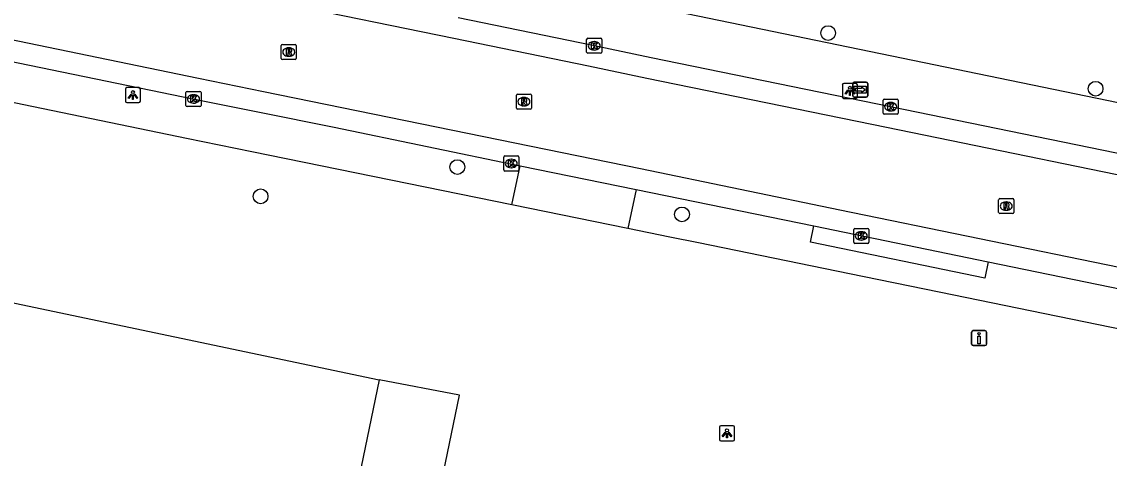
# Model space of a CAD drawing. Extents: x 157692 to 159670, y 381454 to 383289.
# Drawn here: x 158365.6 to 158437.8, y 382703.2 to 382732.2 of the extents above; entities that cross this region are included whole.
import ezdxf

# ---------------------------------------------------------------- set-up
doc = ezdxf.new("R2010")
doc.units = 0
for name, color, linetype in [('IMGEO_Boom', 7, 'Continuous'), ('IMGEO_Drukknoppaal', 7, 'Continuous'), ('IMGEO_Kolk', 7, 'Continuous'), ('IMGEO_Lichtpunt', 7, 'Continuous'), ('IMGEO_Pand', 7, 'Continuous'), ('IMGEO_Pand_overbouw', 7, 'Continuous'), ('IMGEO_Rijbaan_lokaal_gesloten', 7, 'Continuous'), ('IMGEO_Rijbaan_lokaal_open', 7, 'Continuous'), ('IMGEO_Rioolput', 7, 'Continuous'), ('IMGEO_Voetpad_open', 7, 'Continuous'), ('IMGEO_Wegwijzer', 7, 'Continuous')]:
    doc.layers.add(name, color=color, linetype=linetype)

msp = doc.modelspace()

# ---------------------------------------------------------------- linework, layer by layer
at = {"layer": 'IMGEO_Boom'}
for centre in [(158419.16, 382731.403), (158436.911, 382727.712), (158394.556, 382722.512), (158381.499, 382720.573), (158409.462, 382719.375)]:
    msp.add_circle(centre, 0.489, dxfattribs=at)
at = {"layer": 'IMGEO_Drukknoppaal'}
for p, q in [((158428.679, 382710.77), (158428.679, 382711.57)), ((158428.679, 382711.57), (158428.679, 382710.77)), ((158428.779, 382711.67), (158429.569, 382711.67)), ((158429.569, 382711.67), (158428.779, 382711.67)), ((158429.669, 382711.57), (158429.669, 382710.77)), ((158429.669, 382710.77), (158429.669, 382711.57)), ((158429.569, 382710.67), (158428.779, 382710.67)), ((158428.779, 382710.67), (158429.569, 382710.67))]:
    msp.add_line(p, q, dxfattribs=at)
msp.add_lwpolyline([(158429.249, 382711.295), (158429.249, 382710.795), (158429.099, 382710.795), (158429.099, 382711.295), (158429.249, 382711.295)], dxfattribs=at)
msp.add_circle((158429.174, 382711.46), 0.085, dxfattribs=at)
for centre, start, end in [((158428.779, 382711.57), 90, 180), ((158428.779, 382711.57), 90, 180), ((158429.569, 382711.57), 0, 90), ((158429.569, 382711.57), 360, 90), ((158428.779, 382710.77), 180, 270), ((158428.779, 382710.77), 180, 270), ((158429.569, 382710.77), 270, 0), ((158429.569, 382710.77), 270, 0)]:
    msp.add_arc(centre, 0.1, start, end, dxfattribs=at)
at = {"layer": 'IMGEO_Kolk'}
for p, q in [((158403.136, 382730.134), (158403.136, 382730.986)), ((158403.211, 382731.06), (158404.063, 382731.06)), ((158403.624, 382730.84), (158403.649, 382730.84)), ((158404.137, 382730.986), (158404.137, 382730.134)), ((158404.063, 382730.06), (158403.211, 382730.06)), ((158403.647, 382730.28), (158403.622, 382730.28)), ((158376.545, 382726.609), (158376.545, 382727.461)), ((158376.62, 382727.535), (158377.472, 382727.535)), ((158377.033, 382727.315), (158377.058, 382727.315)), ((158377.546, 382727.461), (158377.546, 382726.609)), ((158422.808, 382726.095), (158422.808, 382726.947)), ((158422.883, 382727.021), (158423.735, 382727.021)), ((158423.809, 382726.947), (158423.809, 382726.095)), ((158377.472, 382726.535), (158376.62, 382726.535)), ((158377.056, 382726.755), (158377.031, 382726.755)), ((158423.319, 382726.241), (158423.294, 382726.241)), ((158423.296, 382726.801), (158423.321, 382726.801)), ((158423.735, 382726.021), (158422.883, 382726.021)), ((158397.631, 382722.328), (158397.631, 382723.18)), ((158397.706, 382723.254), (158398.558, 382723.254)), ((158398.119, 382723.034), (158398.144, 382723.034)), ((158398.632, 382723.18), (158398.632, 382722.328)), ((158398.558, 382722.254), (158397.706, 382722.254)), ((158398.142, 382722.474), (158398.117, 382722.474)), ((158420.857, 382717.524), (158420.857, 382718.376)), ((158420.932, 382718.45), (158421.784, 382718.45)), ((158421.345, 382718.23), (158421.37, 382718.23)), ((158421.858, 382718.376), (158421.858, 382717.524)), ((158421.368, 382717.67), (158421.343, 382717.67)), ((158421.784, 382717.45), (158420.932, 382717.45))]:
    msp.add_line(p, q, dxfattribs=at)
for points in [[(158403.136, 382730.134), (158403.136, 382730.986)], [(158403.211, 382731.06), (158404.063, 382731.06)], [(158403.457, 382730.76), (158403.58, 382730.76), (158403.58, 382730.609), (158403.71, 382730.76), (158403.874, 382730.76), (158403.728, 382730.609), (158403.881, 382730.36), (158403.729, 382730.36), (158403.644, 382730.524), (158403.58, 382730.457), (158403.58, 382730.36), (158403.457, 382730.36), (158403.457, 382730.76)], [(158404.137, 382730.986), (158404.137, 382730.134)], [(158404.063, 382730.06), (158403.211, 382730.06)], [(158376.545, 382726.609), (158376.545, 382727.461)], [(158376.62, 382727.535), (158377.472, 382727.535)], [(158376.866, 382727.235), (158376.989, 382727.235), (158376.989, 382727.084), (158377.119, 382727.235), (158377.283, 382727.235), (158377.137, 382727.084), (158377.29, 382726.835), (158377.138, 382726.835), (158377.053, 382726.999), (158376.989, 382726.932), (158376.989, 382726.835), (158376.866, 382726.835), (158376.866, 382727.235)], [(158377.546, 382727.461), (158377.546, 382726.609)], [(158422.808, 382726.095), (158422.808, 382726.947)], [(158422.883, 382727.021), (158423.735, 382727.021)], [(158423.809, 382726.947), (158423.809, 382726.095)], [(158377.472, 382726.535), (158376.62, 382726.535)], [(158423.129, 382726.721), (158423.252, 382726.721), (158423.252, 382726.57), (158423.382, 382726.721), (158423.546, 382726.721), (158423.4, 382726.57), (158423.553, 382726.321), (158423.401, 382726.321), (158423.316, 382726.485), (158423.252, 382726.418), (158423.252, 382726.321), (158423.129, 382726.321), (158423.129, 382726.721)], [(158423.735, 382726.021), (158422.883, 382726.021)], [(158397.631, 382722.328), (158397.631, 382723.18)], [(158397.706, 382723.254), (158398.558, 382723.254)], [(158397.952, 382722.954), (158398.075, 382722.954), (158398.075, 382722.803), (158398.205, 382722.954), (158398.369, 382722.954), (158398.223, 382722.803), (158398.376, 382722.554), (158398.224, 382722.554), (158398.139, 382722.718), (158398.075, 382722.651), (158398.075, 382722.554), (158397.952, 382722.554), (158397.952, 382722.954)], [(158398.632, 382723.18), (158398.632, 382722.328)], [(158398.558, 382722.254), (158397.706, 382722.254)], [(158420.857, 382717.524), (158420.857, 382718.376)], [(158420.932, 382718.45), (158421.784, 382718.45)], [(158421.858, 382718.376), (158421.858, 382717.524)], [(158421.178, 382718.15), (158421.301, 382718.15), (158421.301, 382717.999), (158421.431, 382718.15), (158421.595, 382718.15), (158421.449, 382717.999), (158421.602, 382717.75), (158421.45, 382717.75), (158421.365, 382717.914), (158421.301, 382717.847), (158421.301, 382717.75), (158421.178, 382717.75), (158421.178, 382718.15)], [(158421.784, 382717.45), (158420.932, 382717.45)]]:
    msp.add_lwpolyline(points, dxfattribs=at)
for centre, start, end in [((158403.213, 382730.984), 91.55205, 178.44795), ((158403.213, 382730.984), 91.55205, 178.44795), ((158404.061, 382730.984), 1.55205, 88.44795), ((158404.061, 382730.984), 1.55205, 88.44795), ((158403.213, 382730.136), 181.55205, 268.44795), ((158403.213, 382730.136), 181.55205, 268.44795), ((158404.061, 382730.136), 271.55205, 358.44795), ((158404.061, 382730.136), 271.55205, 358.44795), ((158376.622, 382727.459), 91.55205, 178.44795), ((158376.622, 382727.459), 91.55205, 178.44795), ((158377.47, 382727.459), 1.55205, 88.44795), ((158377.47, 382727.459), 1.55205, 88.44795), ((158422.885, 382726.945), 91.55205, 178.44795), ((158422.885, 382726.945), 91.55205, 178.44795), ((158423.733, 382726.945), 1.55205, 88.44795), ((158423.733, 382726.945), 1.55205, 88.44795), ((158376.622, 382726.611), 181.55205, 268.44795), ((158376.622, 382726.611), 181.55205, 268.44795), ((158377.47, 382726.611), 271.55205, 358.44795), ((158377.47, 382726.611), 271.55205, 358.44795), ((158422.885, 382726.097), 181.55205, 268.44795), ((158422.885, 382726.097), 181.55205, 268.44795), ((158423.733, 382726.097), 271.55205, 358.44795), ((158423.733, 382726.097), 271.55205, 358.44795), ((158397.708, 382723.178), 91.55205, 178.44795), ((158397.708, 382723.178), 91.55205, 178.44795), ((158398.556, 382723.178), 1.55205, 88.44795), ((158398.556, 382723.178), 1.55205, 88.44795), ((158397.708, 382722.33), 181.55205, 268.44795), ((158397.708, 382722.33), 181.55205, 268.44795), ((158398.556, 382722.33), 271.55205, 358.44795), ((158398.556, 382722.33), 271.55205, 358.44795), ((158420.934, 382718.374), 91.55205, 178.44795), ((158420.934, 382718.374), 91.55205, 178.44795), ((158421.782, 382718.374), 1.55205, 88.44795), ((158421.782, 382718.374), 1.55205, 88.44795), ((158420.934, 382717.526), 181.55205, 268.44795), ((158420.934, 382717.526), 181.55205, 268.44795), ((158421.782, 382717.526), 271.55205, 358.44795), ((158421.782, 382717.526), 271.55205, 358.44795)]:
    msp.add_arc(centre, 0.0765, start, end, dxfattribs=at)
for centre, major_axis, ratio, start_param, end_param in [((158403.623, 382730.56), (-0.387, 0.002), 0.722429, 4.712389, 7.853982), ((158403.648, 382730.56), (-0.39, 0.002), 0.717154, 1.570796, 4.712389), ((158377.032, 382727.035), (-0.387, 0.002), 0.722429, 4.712389, 7.853982), ((158377.057, 382727.035), (-0.39, 0.002), 0.717154, 1.570796, 4.712389), ((158423.295, 382726.521), (-0.387, 0.002), 0.722429, 4.712389, 7.853982), ((158423.32, 382726.521), (-0.39, 0.002), 0.717154, 1.570796, 4.712389), ((158398.118, 382722.754), (-0.387, 0.002), 0.722429, 4.712389, 7.853982), ((158398.143, 382722.754), (-0.39, 0.002), 0.717154, 1.570796, 4.712389), ((158421.344, 382717.95), (-0.387, 0.002), 0.722429, 4.712389, 7.853982), ((158421.369, 382717.95), (-0.39, 0.002), 0.717154, 1.570796, 4.712389)]:
    msp.add_ellipse(centre, major_axis=major_axis, ratio=ratio, start_param=start_param, end_param=end_param, dxfattribs=at)
at = {"layer": 'IMGEO_Lichtpunt'}
for p, q in [((158372.526, 382727.692), (158372.526, 382726.885)), ((158372.526, 382727.692), (158372.526, 382726.885)), ((158373.428, 382727.787), (158372.62, 382727.787)), ((158373.428, 382727.787), (158372.62, 382727.787)), ((158373.522, 382726.885), (158373.522, 382727.692)), ((158373.522, 382726.885), (158373.522, 382727.692)), ((158420.103, 382727.974), (158420.103, 382727.167)), ((158420.103, 382727.974), (158420.103, 382727.167)), ((158421.005, 382728.069), (158420.197, 382728.069)), ((158421.005, 382728.069), (158420.197, 382728.069)), ((158421.099, 382727.167), (158421.099, 382727.974)), ((158421.099, 382727.167), (158421.099, 382727.974)), ((158420.197, 382727.073), (158421.005, 382727.073)), ((158420.197, 382727.073), (158421.005, 382727.073)), ((158372.62, 382726.791), (158373.428, 382726.791)), ((158372.62, 382726.791), (158373.428, 382726.791)), ((158411.95, 382705.257), (158411.95, 382704.45)), ((158411.95, 382705.257), (158411.95, 382704.45)), ((158412.852, 382705.352), (158412.044, 382705.352)), ((158412.852, 382705.352), (158412.044, 382705.352)), ((158412.946, 382704.45), (158412.946, 382705.257)), ((158412.946, 382704.45), (158412.946, 382705.257)), ((158412.044, 382704.356), (158412.852, 382704.356)), ((158412.044, 382704.356), (158412.852, 382704.356))]:
    msp.add_line(p, q, dxfattribs=at)
for points in [[(158420.477, 382727.638), (158420.516, 382727.61), (158420.328, 382727.348), (158420.29, 382727.375), (158420.477, 382727.638)], [(158420.689, 382727.61), (158420.727, 382727.637), (158420.914, 382727.375), (158420.875, 382727.347), (158420.689, 382727.61)], [(158372.9, 382727.356), (158372.939, 382727.328), (158372.751, 382727.066), (158372.713, 382727.093), (158372.9, 382727.356)], [(158373.002, 382727.308), (158373.049, 382727.308), (158373.049, 382726.986), (158373.002, 382726.986), (158373.002, 382727.308)], [(158373.112, 382727.328), (158373.15, 382727.355), (158373.337, 382727.093), (158373.298, 382727.065), (158373.112, 382727.328)], [(158420.579, 382727.59), (158420.626, 382727.59), (158420.626, 382727.268), (158420.579, 382727.268), (158420.579, 382727.59)], [(158412.324, 382704.921), (158412.363, 382704.893), (158412.175, 382704.631), (158412.137, 382704.658), (158412.324, 382704.921)], [(158412.426, 382704.873), (158412.473, 382704.873), (158412.473, 382704.551), (158412.426, 382704.551), (158412.426, 382704.873)], [(158412.536, 382704.893), (158412.574, 382704.92), (158412.761, 382704.658), (158412.722, 382704.63), (158412.536, 382704.893)]]:
    msp.add_lwpolyline(points, dxfattribs=at)
for centre in [(158420.602, 382727.772), (158373.025, 382727.49), (158412.449, 382705.055)]:
    msp.add_circle(centre, 0.0994, dxfattribs=at)
for centre, start, end in [((158372.62, 382727.692), 90, 180), ((158372.62, 382727.692), 90, 180), ((158373.428, 382727.692), 0, 90), ((158373.428, 382727.692), 0, 90), ((158420.197, 382727.974), 90, 180), ((158420.197, 382727.974), 90, 180), ((158421.005, 382727.974), 0, 90), ((158421.005, 382727.974), 0, 90), ((158372.62, 382726.885), 180, 270), ((158372.62, 382726.885), 180, 270), ((158373.428, 382726.885), 270, 0), ((158373.428, 382726.885), 270, 360), ((158420.197, 382727.167), 180, 270), ((158420.197, 382727.167), 180, 270), ((158421.005, 382727.167), 270, 0), ((158421.005, 382727.167), 270, 360), ((158412.044, 382705.257), 90, 180), ((158412.044, 382705.257), 90, 180), ((158412.852, 382705.257), 0, 90), ((158412.852, 382705.257), 0, 90), ((158412.044, 382704.45), 180, 270), ((158412.044, 382704.45), 180, 270), ((158412.852, 382704.45), 270, 0), ((158412.852, 382704.45), 270, 360)]:
    msp.add_arc(centre, 0.0946, start, end, dxfattribs=at)
at = {"layer": 'IMGEO_Pand'}
msp.add_lwpolyline([(158310.129, 382647.232), (158316.031, 382675.762), (158321.885, 382704.063), (158322.898, 382708.959), (158328.206, 382707.885), (158330.828, 382720.567), (158358.004, 382715.004), (158357.94, 382714.691), (158357.593, 382714.748), (158357.349, 382713.593), (158362.291, 382712.552), (158362.537, 382713.716), (158362.155, 382713.796), (158362.22, 382714.109), (158389.37, 382708.394), (158386.74, 382695.684), (158392.036, 382694.568), (158391.028, 382689.671), (158385.905, 382664.779), (158359.479, 382670.218), (158352.936, 382638.281)], dxfattribs=at)
at = {"layer": 'IMGEO_Pand_overbouw'}
msp.add_lwpolyline([(158389.37, 382708.394), (158386.74, 382695.684), (158392.036, 382694.568), (158394.7, 382707.386)], close=True, dxfattribs=at)
at = {"layer": 'IMGEO_Rijbaan_lokaal_gesloten'}
for points in [[(158522.007, 382704.858), (158512.004, 382706.892), (158498.483, 382709.687), (158483.379, 382712.845), (158463.875, 382716.719), (158444.16, 382720.803), (158423.028, 382725.148), (158407.123, 382728.4), (158403.252, 382729.209), (158394.326, 382731.044), (158382.834, 382733.392), (158361.186, 382737.872), (158343.594, 382741.532), (158325.933, 382745.221), (158305.512, 382749.481), (158286.514, 382753.477)], [(158617.564, 382679.22), (158614.13, 382679.904), (158607.052, 382681.323), (158595.623, 382683.686), (158576.863, 382687.503), (158520.06, 382699.116), (158500.282, 382703.174), (158438.474, 382715.86), (158419.936, 382719.65), (158406.698, 382722.405), (158381.689, 382727.511), (158377.384, 382728.396), (158340.109, 382736.112), (158333.512, 382737.467), (158304.042, 382743.672), (158285.776, 382747.487), (158285.272, 382747.593)], [(158512.285, 382708.263), (158500, 382710.803), (158499.065, 382710.996), (158483.659, 382714.217), (158464.153, 382718.091), (158444.443, 382722.174), (158423.309, 382726.519), (158407.406, 382729.771), (158403.536, 382730.58), (158394.607, 382732.415)]]:
    msp.add_lwpolyline(points, dxfattribs=at)
at = {"layer": 'IMGEO_Rijbaan_lokaal_open'}
for points in [[(158334.263, 382735.879), (158339.841, 382734.719), (158377.101, 382727.025), (158381.426, 382726.161), (158386.391, 382725.17), (158398.722, 382722.595)], [(158398.722, 382722.595), (158406.413, 382721.034)], [(158406.413, 382721.034), (158418.211, 382718.61)], [(158418.211, 382718.61), (158429.771, 382716.221)], [(158429.771, 382716.221), (158444.31, 382713.255), (158500, 382701.803), (158519.779, 382697.744), (158576.583, 382686.131), (158595.342, 382682.315), (158606.815, 382679.942), (158613.99, 382678.504), (158616.776, 382677.874), (158617.234, 382677.735)]]:
    msp.add_lwpolyline(points, dxfattribs=at)
at = {"layer": 'IMGEO_Rioolput'}
for p, q in [((158382.868, 382729.719), (158382.868, 382730.571)), ((158382.943, 382730.645), (158383.795, 382730.645)), ((158383.869, 382730.571), (158383.869, 382729.719)), ((158383.379, 382729.865), (158383.354, 382729.865)), ((158383.356, 382730.425), (158383.381, 382730.425)), ((158383.795, 382729.645), (158382.943, 382729.645)), ((158398.47, 382726.426), (158398.47, 382727.278)), ((158398.545, 382727.352), (158399.397, 382727.352)), ((158398.958, 382727.132), (158398.983, 382727.132)), ((158399.471, 382727.278), (158399.471, 382726.426)), ((158399.397, 382726.352), (158398.545, 382726.352)), ((158398.981, 382726.572), (158398.956, 382726.572)), ((158430.552, 382720.425), (158431.404, 382720.425)), ((158430.477, 382719.499), (158430.477, 382720.351)), ((158430.965, 382720.205), (158430.99, 382720.205)), ((158431.478, 382720.351), (158431.478, 382719.499)), ((158431.404, 382719.425), (158430.552, 382719.425)), ((158430.988, 382719.645), (158430.963, 382719.645))]:
    msp.add_line(p, q, dxfattribs=at)
for points in [[(158382.868, 382729.719), (158382.868, 382730.571)], [(158382.943, 382730.645), (158383.795, 382730.645)], [(158383.869, 382730.571), (158383.869, 382729.719)], [(158383.457, 382730.343), (158383.205, 382730.345), (158383.205, 382729.945)], [(158383.205, 382729.945), (158383.329, 382729.945), (158383.329, 382730.107), (158383.34, 382730.107)], [(158383.383, 382730.264), (158383.329, 382730.264), (158383.329, 382730.183)], [(158383.329, 382730.183), (158383.381, 382730.183)], [(158383.387, 382730.078), (158383.458, 382729.945), (158383.598, 382729.945), (158383.533, 382730.071)], [(158383.795, 382729.645), (158382.943, 382729.645)], [(158398.47, 382726.426), (158398.47, 382727.278)], [(158398.545, 382727.352), (158399.397, 382727.352)], [(158399.059, 382727.05), (158398.807, 382727.052), (158398.807, 382726.652)], [(158398.985, 382726.971), (158398.931, 382726.971), (158398.931, 382726.89)], [(158398.931, 382726.89), (158398.983, 382726.89)], [(158399.471, 382727.278), (158399.471, 382726.426)], [(158399.397, 382726.352), (158398.545, 382726.352)], [(158398.807, 382726.652), (158398.931, 382726.652), (158398.931, 382726.814), (158398.942, 382726.814)], [(158398.989, 382726.785), (158399.06, 382726.652), (158399.2, 382726.652), (158399.135, 382726.778)], [(158430.552, 382720.425), (158431.404, 382720.425)], [(158430.477, 382719.499), (158430.477, 382720.351)], [(158431.066, 382720.123), (158430.814, 382720.125), (158430.814, 382719.725)], [(158430.814, 382719.725), (158430.938, 382719.725), (158430.938, 382719.887), (158430.949, 382719.887)], [(158430.992, 382720.044), (158430.938, 382720.044), (158430.938, 382719.963)], [(158430.938, 382719.963), (158430.99, 382719.963)], [(158430.996, 382719.858), (158431.067, 382719.725), (158431.207, 382719.725), (158431.142, 382719.851)], [(158431.478, 382720.351), (158431.478, 382719.499)], [(158431.404, 382719.425), (158430.552, 382719.425)]]:
    msp.add_lwpolyline(points, dxfattribs=at)
for centre, radius, start, end in [((158382.945, 382730.569), 0.0765, 91.55205, 178.44795), ((158382.945, 382730.569), 0.0765, 91.55205, 178.44795), ((158383.793, 382730.569), 0.0765, 1.55205, 88.44795), ((158383.793, 382730.569), 0.0765, 1.55205, 88.44795), ((158383.339, 382730.054), 0.0533, 26.02933, 88.69889), ((158383.365, 382730.372), 0.19, 274.7715, 282.96867), ((158383.389, 382730.168), 0.0964, 77.00612, 93.18647), ((158383.403, 382730.225), 0.0378, 276.66336, 79.67722), ((158383.456, 382730.233), 0.109, 350.36119, 89.41601), ((158383.454, 382730.233), 0.112, 277.58423, 350.98172), ((158383.438, 382730.018), 0.108, 29.51342, 73.79051), ((158382.945, 382729.721), 0.0765, 181.55205, 268.44795), ((158382.945, 382729.721), 0.0765, 181.55205, 268.44795), ((158383.793, 382729.721), 0.0765, 271.55205, 358.44795), ((158383.793, 382729.721), 0.0765, 271.55205, 358.44795), ((158398.547, 382727.276), 0.0765, 91.55205, 178.44795), ((158398.547, 382727.276), 0.0765, 91.55205, 178.44795), ((158398.967, 382727.079), 0.19, 274.7715, 282.96867), ((158398.991, 382726.875), 0.0964, 77.00612, 93.18647), ((158399.005, 382726.932), 0.0378, 276.66336, 79.67722), ((158399.058, 382726.94), 0.109, 350.36119, 89.41601), ((158399.056, 382726.94), 0.112, 277.58423, 350.98172), ((158399.395, 382727.276), 0.0765, 1.55205, 88.44795), ((158399.395, 382727.276), 0.0765, 1.55205, 88.44795), ((158398.547, 382726.428), 0.0765, 181.55205, 268.44795), ((158398.547, 382726.428), 0.0765, 181.55205, 268.44795), ((158398.941, 382726.761), 0.0533, 26.02933, 88.69889), ((158399.04, 382726.725), 0.108, 29.51342, 73.79051), ((158399.395, 382726.428), 0.0765, 271.55205, 358.44795), ((158399.395, 382726.428), 0.0765, 271.55205, 358.44795), ((158430.554, 382720.349), 0.0765, 91.55205, 178.44795), ((158430.554, 382720.349), 0.0765, 91.55205, 178.44795), ((158431.402, 382720.349), 0.0765, 1.55205, 88.44795), ((158431.402, 382720.349), 0.0765, 1.55205, 88.44795), ((158430.948, 382719.834), 0.0533, 26.02933, 88.69889), ((158430.974, 382720.152), 0.19, 274.7715, 282.96867), ((158430.998, 382719.948), 0.0964, 77.00612, 93.18647), ((158431.012, 382720.005), 0.0378, 276.66336, 79.67722), ((158431.065, 382720.013), 0.109, 350.36119, 89.41601), ((158431.063, 382720.013), 0.112, 277.58423, 350.98172), ((158431.047, 382719.798), 0.108, 29.51342, 73.79051), ((158430.554, 382719.501), 0.0765, 181.55205, 268.44795), ((158430.554, 382719.501), 0.0765, 181.55205, 268.44795), ((158431.402, 382719.501), 0.0765, 271.55205, 358.44795), ((158431.402, 382719.501), 0.0765, 271.55205, 358.44795)]:
    msp.add_arc(centre, radius, start, end, dxfattribs=at)
for centre, major_axis, ratio, start_param, end_param in [((158383.355, 382730.145), (-0.387, 0.002), 0.722429, 4.712389, 7.853982), ((158383.38, 382730.145), (-0.39, 0.002), 0.717154, 1.570796, 4.712389), ((158398.957, 382726.852), (-0.387, 0.002), 0.722429, 4.712389, 7.853982), ((158398.982, 382726.852), (-0.39, 0.002), 0.717154, 1.570796, 4.712389), ((158430.964, 382719.925), (-0.387, 0.002), 0.722429, 4.712389, 7.853982), ((158430.989, 382719.925), (-0.39, 0.002), 0.717154, 1.570796, 4.712389)]:
    msp.add_ellipse(centre, major_axis=major_axis, ratio=ratio, start_param=start_param, end_param=end_param, dxfattribs=at)
at = {"layer": 'IMGEO_Voetpad_open'}
for points in [[(158398.18, 382720.008), (158380.914, 382723.533), (158376.584, 382724.417), (158334.026, 382733.218), (158266.093, 382747.426), (158253.957, 382750)], [(158509.791, 382715.995), (158509.072, 382712.086), (158505.879, 382712.753), (158500, 382714.079), (158399.028, 382734.908), (158399.691, 382738.313)], [(158398.18, 382720.008), (158398.722, 382722.595)], [(158406.413, 382721.034), (158405.866, 382718.439)], [(158405.866, 382718.439), (158398.18, 382720.008)], [(158616.516, 382675.097), (158594.867, 382679.695), (158540.505, 382690.855), (158519.19, 382695.229), (158500, 382699.16), (158426.529, 382714.209), (158420.588, 382715.426), (158410.558, 382717.48), (158408.651, 382717.871), (158405.866, 382718.439)], [(158429.771, 382716.221), (158429.55, 382715.152), (158417.99, 382717.541), (158418.211, 382718.61)]]:
    msp.add_lwpolyline(points, dxfattribs=at)
at = {"layer": 'IMGEO_Wegwijzer'}
for p, q in [((158420.795, 382727.249), (158420.795, 382728.049)), ((158420.795, 382728.049), (158420.795, 382727.249)), ((158420.895, 382728.149), (158421.685, 382728.149)), ((158421.685, 382728.149), (158420.895, 382728.149)), ((158421.785, 382728.049), (158421.785, 382727.249)), ((158421.785, 382727.249), (158421.785, 382728.049)), ((158421.685, 382727.149), (158420.895, 382727.149)), ((158420.895, 382727.149), (158421.685, 382727.149))]:
    msp.add_line(p, q, dxfattribs=at)
for points in [[(158420.896, 382727.881), (158421.684, 382727.881), (158421.684, 382727.417), (158420.896, 382727.417), (158420.896, 382727.881)], [(158420.961, 382727.733), (158420.961, 382727.649), (158420.961, 382727.565), (158421.372, 382727.565), (158421.372, 382727.482), (158421.619, 382727.649), (158421.372, 382727.816), (158421.372, 382727.733), (158420.961, 382727.733)]]:
    msp.add_lwpolyline(points, dxfattribs=at)
for centre, start, end in [((158420.895, 382728.049), 90, 180), ((158420.895, 382728.049), 90, 180), ((158421.685, 382728.049), 0, 90), ((158421.685, 382728.049), 360, 90), ((158420.895, 382727.249), 180, 270), ((158420.895, 382727.249), 180, 270), ((158421.685, 382727.249), 270, 0), ((158421.685, 382727.249), 270, 0)]:
    msp.add_arc(centre, 0.1, start, end, dxfattribs=at)

doc.saveas('drawing.dxf')
